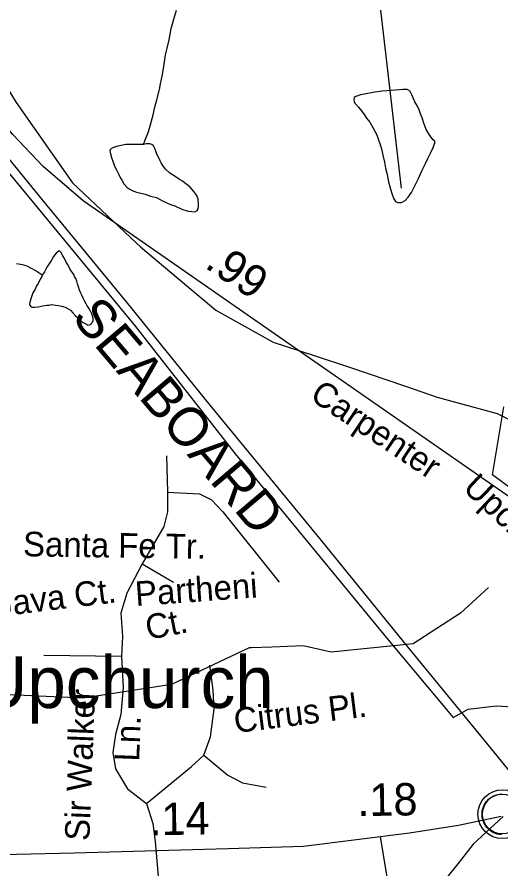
# Model space of a CAD drawing. Extents: x 2001466 to 2224147, y 644118 to 847247.
# Drawn here: x 2040151 to 2042019, y 741988 to 745278 of the extents above; entities that cross this region are included whole.
import ezdxf

# ---------------------------------------------------------------- set-up
doc = ezdxf.new("R2010")
doc.units = 0
for name, color, linetype in [('Exist Boundary Political City Limit New Hole', 7, 'Continuous'), ('Exist Civil Demographics Community CELL', 7, 'Continuous'), ('Exist Civil Demographics Community Label', 7, 'Continuous'), ('Exist Hydrographic Creek Single Shore', 7, 'Continuous'), ('Exist Hydrographic Misc Water Feature', 7, 'Continuous'), ('Exist Railroad Mainline', 7, 'Continuous'), ('Exist Railroad Mainline Label', 7, 'Continuous'), ('Exist Road Non-System Type 51', 7, 'Continuous'), ('Exist Road Non-System Type 51 Label', 7, 'Continuous'), ('Exist Road Secondary Mileage Hundredths English Label', 7, 'Continuous'), ('Exist Road Secondary Type 51 Attributed', 7, 'Continuous'), ('Exist Road Secondary Type 51 Label', 7, 'Continuous'), ('Map Preparation Boundary City Limit Buffer Line', 7, 'Continuous')]:
    doc.layers.add(name, color=color, linetype=linetype)

msp = doc.modelspace()

# ---------------------------------------------------------------- linework, layer by layer
at = {"layer": 'Exist Boundary Political City Limit New Hole'}
for points in [[(2038246.2, 745336.7), (2038295.1, 745043.4), (2038317.4, 744350.1), (2038295.1, 743905.7), (2038634.9, 743930.1), (2038621.6, 744681.2), (2039278.2, 744702.2), (2039288, 744865.1), (2039978.8, 744845.6), (2040122.6, 744672.2), (2040607.8, 744083.6), (2040993.2, 743591.2), (2041583, 742872.7), (2041833.9, 742572.8), (2041892.5, 742605.4), (2042000, 742618.4), (2042322.5, 742598.9)], [(2042199.4, 743352), (2041986.2, 743510.4), (2042029.9, 743772.8)]]:
    msp.add_lwpolyline(points, dxfattribs=at)
at = {"layer": 'Exist Civil Demographics Community CELL'}
msp.add_lwpolyline([(2042020.5, 742120.7), (2042016.2, 742121.2), (2042010.6, 742121.9), (2042004.7, 742123.2), (2042000.1, 742124.5), (2041994.9, 742126.4), (2041990.3, 742128.4), (2041986.4, 742130.6), (2041979.6, 742134.7), (2041974, 742139), (2041969.1, 742143.4), (2041964.7, 742148.3), (2041961.5, 742152.3), (2041958.5, 742156.4), (2041954.4, 742163.5), (2041952.7, 742167.1), (2041951, 742171.1), (2041948.4, 742179.3), (2041946.8, 742186.3), (2041946.2, 742191.5), (2041945.8, 742197.8), (2041945.8, 742202.5), (2041946.3, 742209), (2041946.8, 742212.3), (2041947.8, 742217.9), (2041949.6, 742224.4), (2041952.5, 742231.6), (2041955.4, 742237.4), (2041958.8, 742243.1), (2041962.5, 742248.2), (2041966.5, 742252.6), (2041971.1, 742257.2), (2041976.6, 742261.8), (2041982.1, 742265.4), (2041986.9, 742268.3), (2041992, 742270.8), (2041997.5, 742273.1), (2042003.1, 742274.9), (2042007.4, 742276), (2042012.3, 742276.8), (2042016.4, 742277.5), (2042022.8, 742277.8)], dxfattribs=at)
for centre, radius in [((2042024.5, 742199.8), 94.3), ((2042024.2, 742200.1), 76.7)]:
    msp.add_circle(centre, radius, dxfattribs=at)
at = {"layer": 'Exist Hydrographic Creek Single Shore'}
msp.add_lwpolyline([(2041635.1, 744617.8), (2041542.2, 745417), (2041483.2, 745585.5), (2041467.8, 745607.9)], dxfattribs=at)
at = {"layer": 'Exist Hydrographic Misc Water Feature'}
msp.add_line((2041134.8, 742845.4), (2041055.5, 742842), dxfattribs=at)
for points in [[(2040639, 744786.5), (2040644.9, 744804.6), (2040655, 744828.7), (2040662.7, 744852.6), (2040676.7, 744900.8), (2040683, 744930.7), (2040690.6, 744958.7), (2040700.7, 744998.6), (2040704.4, 745020.8), (2040712.4, 745056.4), (2040718.3, 745096.5), (2040724.3, 745132.5), (2040730.4, 745158.8), (2040738.2, 745190.4), (2040746, 745234.7), (2040756.3, 745270.5), (2040766.1, 745304.7)], [(2039991.2, 745200.1), (2040147.5, 744948.3), (2040365.2, 744638.5), (2040610.3, 744406.4)], [(2039991.2, 745200.1), (2040147.5, 744948.3), (2040365.2, 744638.5), (2040610.3, 744406.4)], [(2041558.6, 744992.2), (2041552.3, 744990.3), (2041532.4, 744988), (2041498.7, 744982.2), (2041476.8, 744978.2), (2041458.8, 744972), (2041452.6, 744968.1), (2041450.4, 744959.9), (2041452.4, 744951.9), (2041454.5, 744945.9), (2041468.8, 744929.9), (2041480.9, 744915.9), (2041491, 744902.2), (2041500.4, 744888.2), (2041512.7, 744872.1), (2041524.6, 744852.1), (2041538.5, 744826.4), (2041544.9, 744808), (2041552.7, 744786.2), (2041558.8, 744764.1), (2041562.7, 744744.5), (2041569.1, 744718.4), (2041573.2, 744694.2), (2041579.3, 744670.2), (2041585.3, 744642.1), (2041591, 744618.5), (2041597.2, 744596.5), (2041603.5, 744578.5), (2041611.3, 744566.3), (2041621.4, 744562.4), (2041635.3, 744562.3), (2041649.5, 744570.3), (2041661.1, 744582.3), (2041673, 744600.4), (2041682.9, 744618.3), (2041699.1, 744652.4), (2041715.1, 744686.5), (2041727, 744712.7), (2041737.2, 744732.6), (2041746.9, 744752.7), (2041756.9, 744774.6), (2041760.6, 744786.6), (2041763.1, 744790.4), (2041763.1, 744798.5), (2041756.9, 744804.7), (2041744.6, 744820.7), (2041730.7, 744844.4), (2041720.8, 744868.6), (2041714.7, 744888.6), (2041708.9, 744904.4), (2041702.6, 744920.4), (2041696.4, 744934.3), (2041686.4, 744950.5), (2041678.8, 744968.3), (2041674.5, 744978.2), (2041668.3, 744990.5), (2041664.4, 744994.4), (2041656.6, 744998.4), (2041640.4, 744998.4), (2041612.3, 744996.2), (2041578.5, 744994), (2041558.6, 744992.2)], [(2040639, 744786.5), (2040629.1, 744786.3), (2040613.1, 744786.3), (2040589.3, 744786.3), (2040570.9, 744786.2), (2040552.8, 744782.5), (2040535.2, 744778.3), (2040523.1, 744774.4), (2040515.1, 744770.3), (2040509.2, 744764.4), (2040511, 744750.3), (2040515.1, 744736.3), (2040521.5, 744718.3), (2040527.2, 744702.4), (2040535, 744688.2), (2040543.6, 744670.3), (2040549.2, 744658.5), (2040555.1, 744648.3), (2040563.5, 744634.4), (2040575.2, 744620.5), (2040583.6, 744614.3), (2040595.3, 744608.5), (2040611.3, 744602.5), (2040645.7, 744594.4), (2040665.6, 744586.5), (2040689.4, 744580.9), (2040711.6, 744568.6), (2040743.1, 744554.8), (2040759.5, 744548.7), (2040787.4, 744536.8), (2040811.4, 744528.7), (2040825.4, 744527), (2040837.5, 744526.7), (2040845.5, 744530.8), (2040849.6, 744537.1), (2040851.6, 744546.9), (2040851.6, 744557.1), (2040849.3, 744574.8), (2040845.2, 744588.8), (2040833.1, 744604.9), (2040819.2, 744620.8), (2040807.3, 744630.7), (2040789.3, 744644.8), (2040777.4, 744650.6), (2040761.2, 744662.8), (2040741.1, 744674.8), (2040723.2, 744690.5), (2040713.4, 744704.6), (2040707.5, 744714.8), (2040703.1, 744722.8), (2040689, 744752.5), (2040683, 744770.4), (2040677.1, 744780.7), (2040671.4, 744786.4), (2040663.2, 744788.5), (2040649.2, 744788.6), (2040639, 744786.5)], [(2040610.3, 744406.4), (2040627.3, 744390.4), (2040918.2, 744146.6)], [(2040248.1, 744281.9), (2040246.1, 744275.8), (2040240.1, 744265.8), (2040232.1, 744249.8), (2040226, 744239.8), (2040220.2, 744227.8), (2040212.2, 744213.8), (2040208.1, 744201.8), (2040204.3, 744189.8), (2040200.2, 744175.8), (2040198.1, 744169.7), (2040200.4, 744165.7), (2040202.4, 744161.7), (2040206.3, 744159.7), (2040210.4, 744157.7), (2040218.4, 744157.8), (2040232.3, 744159.8), (2040244.2, 744161.8), (2040258.4, 744163.9), (2040266.2, 744165.9), (2040274.2, 744165.9), (2040284.2, 744167.9), (2040300.2, 744165.9), (2040310.3, 744163.9), (2040322.2, 744162), (2040336.3, 744158), (2040348.4, 744152), (2040356.4, 744146.1), (2040366.2, 744136.1), (2040376.3, 744124.1), (2040384.3, 744118.1), (2040390.2, 744112.1), (2040398.2, 744104.1), (2040406.2, 744098.1), (2040418.3, 744092.2), (2040422.2, 744088.2), (2040430.2, 744090.2), (2040436.4, 744092.2), (2040438.2, 744096.2), (2040442.3, 744100.2), (2040444.4, 744104.2), (2040444.4, 744114.2), (2040442.3, 744122.2), (2040440.3, 744130.2), (2040434.3, 744142.2), (2040428.2, 744154.2), (2040420.2, 744166.2), (2040418.1, 744170.2), (2040412.2, 744180.1), (2040406.2, 744192.1), (2040400.3, 744204.1), (2040396.2, 744214.1), (2040392.1, 744224.1), (2040388, 744236.1), (2040384.1, 744248.1), (2040382, 744258.1), (2040378.1, 744268.1), (2040372, 744276.1), (2040370.1, 744284.1), (2040356, 744304), (2040348, 744320), (2040340, 744332), (2040333.8, 744346), (2040327.9, 744356), (2040319.9, 744370), (2040315.8, 744374), (2040311.9, 744374), (2040301.9, 744366), (2040292, 744353.9), (2040284, 744339.9), (2040276, 744327.9), (2040266, 744311.9), (2040256.1, 744293.8), (2040248.1, 744281.9)], [(2040248.1, 744281.9), (2040220, 744299.7), (2040205.9, 744307.7), (2040189.9, 744315.7), (2040171.9, 744321.7), (2040147.9, 744325.6)], [(2040918.2, 744146.6), (2041140.1, 744022.6), (2041301.5, 743969.9)], [(2040918.2, 744146.6), (2041140.1, 744022.6), (2041301.5, 743969.9)], [(2041301.5, 743969.9), (2041434.2, 743926.7), (2041650.7, 743852.3)], [(2041301.5, 743969.9), (2041434.2, 743926.7), (2041650.7, 743852.3)], [(2041650.7, 743852.3), (2041772.3, 743810.5), (2042004.2, 743746.7), (2042226.3, 743636.7)], [(2041650.7, 743852.3), (2041772.3, 743810.5), (2042004.2, 743746.7), (2042226.3, 743636.7)], [(2041971.2, 743075.4), (2041863.1, 742975.9), (2041680.2, 742858.2), (2041363.2, 742825.4), (2041255.1, 742850.5), (2041134.8, 742845.4)], [(2041055.5, 742842), (2041047.2, 742841.7), (2040747.2, 742700.1), (2040706.3, 742693.9)], [(2040706.3, 742693.9), (2040406.2, 742648), (2040006.2, 742666.1), (2039992, 742679.3)], [(2042028, 742191.3), (2041912.1, 742083.4), (2041857.2, 742015.1)], [(2042028, 742191.3), (2041912.1, 742083.4), (2041857.2, 742015.1)], [(2041857.2, 742015.1), (2041804.3, 741949.4), (2041747.9, 741691.4), (2041757.3, 741683.2)], [(2041857.2, 742015.1), (2041804.3, 741949.4), (2041747.9, 741691.4), (2041757.3, 741683.2)]]:
    msp.add_lwpolyline(points, dxfattribs=at)
at = {"layer": 'Exist Railroad Mainline'}
msp.add_lwpolyline([(2042168.4, 742223.3), (2041952.4, 742488.1), (2041659.7, 742846.1), (2041326.1, 743256.9), (2040896.8, 743779.7), (2040573, 744178.3), (2040249, 744573), (2039931, 744961.5), (2039509.3, 745470.1), (2039397.2, 745607.9), (2039236.2, 745805.7), (2039037.3, 746053.8), (2038950.1, 746166.4), (2038906.7, 746222.5), (2038819.4, 746352.3), (2038757.4, 746451.6), (2038715, 746532.4), (2038669.3, 746641.4), (2038629.3, 746738.2), (2038598.9, 746818.8), (2038578.8, 746911.2), (2038562.5, 746995.6), (2038532.2, 747118.8), (2038517.6, 747246.1)], dxfattribs=at)
at = {"layer": 'Exist Road Non-System Type 51'}
for points in [[(2040727.8, 743584.2), (2040731.1, 743443.9)], [(2040731.1, 743443.9), (2040731.1, 743367), (2040717.8, 743310.2), (2040634.3, 743166.5)], [(2040731.1, 743443.9), (2040854.7, 743437.2), (2040901.5, 743413.8), (2040944.9, 743367), (2041162, 743096.3)], [(2040634.3, 743166.5), (2040574.2, 743052.9), (2040550.8, 742976), (2040557.5, 742885.8), (2040554.1, 742808.9)], [(2040634.3, 743166.5), (2040754.5, 743096.3)], [(2040554.1, 742808.9), (2040253.6, 742812.2)], [(2040554.1, 742808.9), (2040560.8, 742688.6), (2040550.8, 742585), (2040530.8, 742508.1), (2040520.7, 742437.9), (2040530.8, 742374.4), (2040577.5, 742297.6), (2040651, 742240.8)], [(2040871.4, 742427.9), (2040898.1, 742498.1), (2040911.5, 742605), (2040908.1, 742678.6), (2040894.8, 742775.5)], [(2040651, 742240.8), (2040824.7, 742384.5), (2040871.4, 742427.9)], [(2040871.4, 742427.9), (2040964.9, 742351), (2041021.7, 742321), (2041111.9, 742304.3)], [(2040651, 742240.8), (2040674.4, 742163.9), (2040684.4, 742093.7), (2040707.8, 741808.3)], [(2041582.8, 741855.8), (2041579.4, 741956), (2041553.6, 742114.1)]]:
    msp.add_lwpolyline(points, dxfattribs=at)
at = {"layer": 'Exist Road Secondary Type 51 Attributed'}
for points in [[(2042289.6, 742248.2), (2042382.2, 742604.5), (2042430.5, 742804.1), (2042440.1, 742920.1), (2042420.8, 743042.5), (2042398.3, 743126.2), (2042343.6, 743200.3), (2042243.8, 743286.5), (2042067, 743413.5), (2041068.3, 744108.2), (2040406, 744569.1), (2040251.6, 744701.2), (2040134.1, 744825.2), (2039812.2, 745202.8), (2039593.4, 745465.3), (2039157.3, 746004), (2038893.4, 746341.4), (2038816.1, 746478.3), (2038734, 746650.6), (2038640.6, 746914.5), (2038599.1, 747103.5), (2038580.7, 747252.6)], [(2038319.1, 741664.8), (2038454.2, 741696.8), (2038648.9, 741731.8), (2038792.8, 741768.3), (2038964.4, 741829), (2039144.7, 741903.6), (2039318.9, 741972.8), (2039470.2, 742008.2), (2039624.7, 742024.3), (2039924, 742040.4), (2040371.4, 742050.1), (2040965.2, 742067), (2041256.4, 742076.7), (2041665.2, 742128.2), (2041855.1, 742158), (2042019.2, 742191.8)]]:
    msp.add_lwpolyline(points, dxfattribs=at)
at = {"layer": 'Map Preparation Boundary City Limit Buffer Line'}
for points in [[(2038246.2, 745336.7), (2038295.1, 745043.4), (2038317.4, 744350.1), (2038295.1, 743905.7), (2038634.9, 743930.1), (2038621.6, 744681.2), (2039278.2, 744702.2), (2039288, 744865.1), (2039978.8, 744845.6), (2040122.6, 744672.2), (2040607.8, 744083.6), (2040993.2, 743591.2), (2041583, 742872.7), (2041833.9, 742572.8), (2041892.5, 742605.4), (2042000, 742618.4), (2042322.5, 742598.9)], [(2042199.4, 743352), (2041986.2, 743510.4), (2042029.9, 743772.8)]]:
    msp.add_lwpolyline(points, dxfattribs=at)

# ---------------------------------------------------------------- texts
at = {"layer": 'Exist Civil Demographics Community Label'}
msp.add_text('Upchurch', height=200, dxfattribs=at).set_placement((2039997, 742609.9))
at = {"layer": 'Exist Railroad Mainline Label'}
msp.add_text('SEABOARD', height=150, rotation=310.2754, dxfattribs=at).set_placement((2040357.6, 744115.7))
at = {"layer": 'Exist Road Non-System Type 51 Label'}
for s, rotation, p in [('Santa Fe Tr.', 359.1898, (2040173.5, 743195.9)), ('Partheni', 4.0991, (2040609.6, 743003.4)), ('Java Ct.', 6.9186, (2040075.3, 742962.3)), ('Ct.', 10.9791, (2040656.3, 742872.6)), ('Sir Walker', 87.7567, (2040429.7, 742095.5)), ('Citrus Pl.', 7.1672, (2040993.7, 742512.8)), ('Ln.', 87.7567, (2040621.7, 742402))]:
    msp.add_text(s, height=95, rotation=rotation, dxfattribs=at).set_placement(p)
at = {"layer": 'Exist Road Secondary Mileage Hundredths English Label'}
for s, rotation, p in [('.99', 325.7487, (2040870.9, 744313.5)), ('.18', 0.9113, (2041465.2, 742192)), ('.14', 0.9113, (2040662.5, 742118.1))]:
    msp.add_text(s, height=125, rotation=rotation, dxfattribs=at).set_placement(p)
at = {"layer": 'Exist Road Secondary Type 51 Label'}
for s, rotation, p in [('Carpenter', 326.1795, (2041276.3, 743804.1)), ('Upchurch', 316.6879, (2041867.5, 743454.5))]:
    msp.add_text(s, height=95, rotation=rotation, dxfattribs=at).set_placement(p)

doc.saveas('drawing.dxf')
